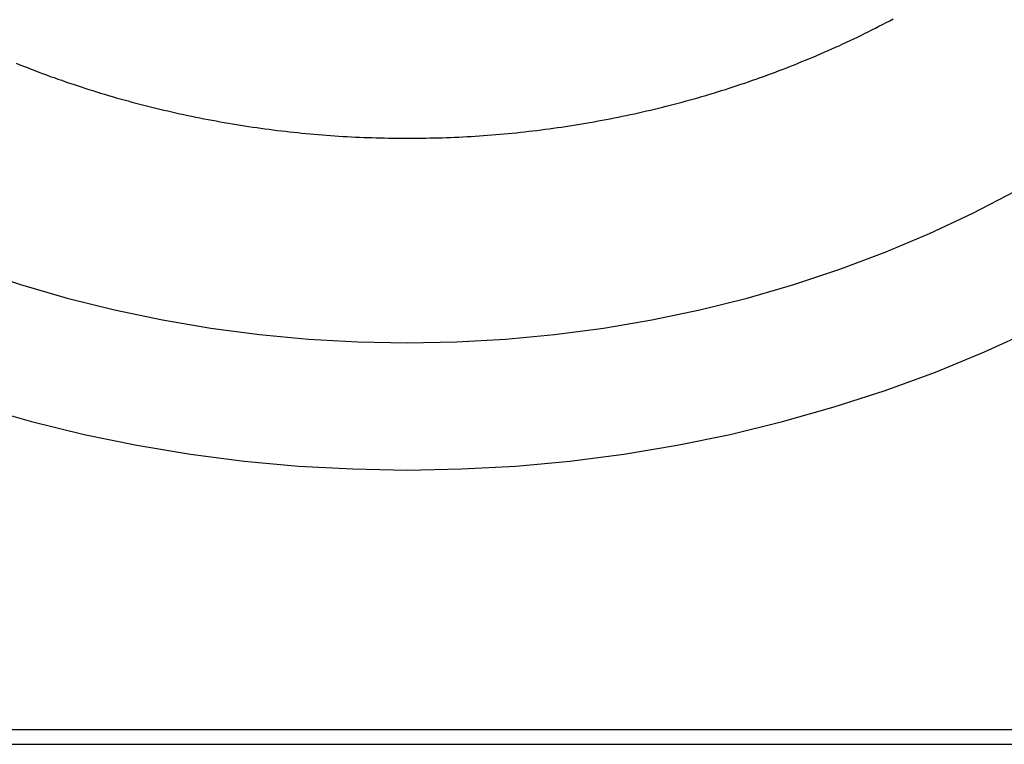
# Model space of a CAD drawing. Extents: x 1107 to 4046, y 937 to 3355.
# Tile 581 of 656: x 2197.18 to 2205.57, y 2682.48 to 2688.65. Entities that reach past the tile are written whole.
import ezdxf

# ---------------------------------------------------------------- set-up
doc = ezdxf.new("R2010")
doc.units = 0
doc.layers.add('KF_VIDA_L___C_REAR', color=7, linetype='CONTINUOUS')

# ---------------------------------------------------------------- blocks, each defined once
blk = doc.blocks.new('KF_VIDA_L___C_REAR')
at = {"layer": 'KF_VIDA_L___C_REAR'}
for p, q in [((-46.917343, 993.38744), (42.917343, 993.38744)), ((-46.917343, 993.26244), (42.917343, 993.26244))]:
    blk.add_line(p, q, dxfattribs=at)
for points in [[(9.86094, 996.135, 0), (10.3016, 996.01, 0), (10.7479, 995.901, 0), (11.199, 995.809, 0), (11.6543, 995.733, 0), (12.1129, 995.674, 0), (12.5739, 995.632, 0), (13.0365, 995.607, 0), (13.5, 995.598, 0), (13.9635, 995.607, 0), (14.4261, 995.632, 0), (14.8871, 995.674, 0), (15.3457, 995.733, 0), (15.801, 995.809, 0), (16.2521, 995.901, 0), (16.6984, 996.01, 0), (17.1391, 996.135, 0), (17.5732, 996.275, 0), (18.0001, 996.432, 0), (18.419, 996.604, 0), (18.8292, 996.791, 0)], [(9.81353, 997.308, 0), (10.2057, 997.177, 0), (10.604, 997.062, 0), (11.0076, 996.961, 0), (11.4159, 996.876, 0), (11.8281, 996.806, 0), (12.2433, 996.751, 0), (12.6609, 996.712, 0), (13.0801, 996.689, 0), (13.5, 996.681, 0), (13.9199, 996.689, 0), (14.3391, 996.712, 0), (14.7567, 996.751, 0), (15.1719, 996.806, 0), (15.5841, 996.876, 0), (15.9924, 996.961, 0), (16.396, 997.062, 0), (16.7943, 997.177, 0), (17.1865, 997.308, 0), (17.5718, 997.452, 0), (17.9496, 997.611, 0), (18.3191, 997.784, 0), (18.6797, 997.971, 0)], [(10.1688, 999.062, 0), (10.2009, 999.049, 0), (10.233, 999.036, 0), (10.2653, 999.024, 0), (10.2975, 999.011, 0), (10.3299, 998.999, 0), (10.3623, 998.986, 0), (10.3947, 998.974, 0), (10.4273, 998.962, 0), (10.4598, 998.95, 0), (10.4925, 998.939, 0), (10.5252, 998.927, 0), (10.5579, 998.916, 0), (10.5907, 998.904, 0), (10.6236, 998.893, 0), (10.6565, 998.882, 0), (10.6895, 998.871, 0), (10.7225, 998.86, 0), (10.7556, 998.849, 0), (10.7888, 998.839, 0), (10.8219, 998.828, 0), (10.8552, 998.818, 0), (10.8885, 998.808, 0), (10.9218, 998.798, 0), (10.9552, 998.788, 0), (10.9887, 998.778, 0), (11.0221, 998.768, 0), (11.0557, 998.759, 0), (11.0893, 998.749, 0), (11.1229, 998.74, 0), (11.1566, 998.731, 0), (11.1903, 998.722, 0), (11.2241, 998.713, 0), (11.2579, 998.704, 0), (11.2917, 998.696, 0), (11.3256, 998.687, 0), (11.3596, 998.679, 0), (11.3935, 998.671, 0), (11.4276, 998.663, 0), (11.4616, 998.655, 0), (11.4957, 998.647, 0), (11.5299, 998.639, 0), (11.564, 998.632, 0), (11.5982, 998.624, 0), (11.6325, 998.617, 0), (11.6668, 998.61, 0), (11.7011, 998.603, 0), (11.7355, 998.596, 0), (11.7698, 998.589, 0), (11.8043, 998.582, 0), (11.8387, 998.576, 0), (11.8732, 998.57, 0), (11.9077, 998.563, 0), (11.9423, 998.557, 0), (11.9768, 998.551, 0), (12.0115, 998.545, 0), (12.0461, 998.54, 0), (12.0807, 998.534, 0), (12.1154, 998.529, 0), (12.1502, 998.524, 0), (12.1849, 998.518, 0), (12.2197, 998.513, 0), (12.2545, 998.508, 0), (12.2893, 998.504, 0), (12.3241, 998.499, 0), (12.359, 998.495, 0), (12.3939, 998.49, 0), (12.4288, 998.486, 0), (12.4637, 998.482, 0), (12.4986, 998.478, 0), (12.5336, 998.474, 0), (12.5686, 998.471, 0), (12.6036, 998.467, 0), (12.6386, 998.464, 0), (12.6736, 998.46, 0), (12.7087, 998.457, 0), (12.7437, 998.454, 0), (12.7788, 998.451, 0), (12.8139, 998.449, 0), (12.849, 998.446, 0), (12.8841, 998.444, 0), (12.9193, 998.441, 0), (12.9544, 998.439, 0), (12.9896, 998.437, 0), (13.0247, 998.435, 0), (13.0599, 998.433, 0), (13.0951, 998.432, 0), (13.1302, 998.43, 0), (13.1654, 998.429, 0), (13.2006, 998.428, 0), (13.2358, 998.426, 0), (13.2711, 998.425, 0), (13.3063, 998.425, 0), (13.3415, 998.424, 0), (13.3767, 998.423, 0), (13.4119, 998.423, 0), (13.4472, 998.423, 0), (13.4824, 998.423, 0), (13.5176, 998.423, 0), (13.5528, 998.423, 0), (13.5881, 998.423, 0), (13.6233, 998.423, 0), (13.6585, 998.424, 0), (13.6937, 998.425, 0), (13.729, 998.425, 0), (13.7642, 998.426, 0), (13.7994, 998.427, 0), (13.8346, 998.429, 0), (13.8698, 998.43, 0), (13.9049, 998.432, 0), (13.9401, 998.433, 0), (13.9753, 998.435, 0), (14.0105, 998.437, 0), (14.0456, 998.439, 0), (14.0807, 998.441, 0), (14.1159, 998.443, 0), (14.151, 998.446, 0), (14.1861, 998.449, 0), (14.2212, 998.451, 0), (14.2563, 998.454, 0), (14.2913, 998.457, 0), (14.3264, 998.46, 0), (14.3614, 998.464, 0), (14.3964, 998.467, 0), (14.4314, 998.47, 0), (14.4664, 998.474, 0), (14.5014, 998.478, 0), (14.5363, 998.482, 0), (14.5712, 998.486, 0), (14.6061, 998.49, 0), (14.641, 998.495, 0), (14.6759, 998.499, 0), (14.7107, 998.504, 0), (14.7455, 998.508, 0), (14.7803, 998.513, 0), (14.8151, 998.518, 0), (14.8498, 998.524, 0), (14.8846, 998.529, 0), (14.9192, 998.534, 0), (14.9539, 998.54, 0), (14.9885, 998.546, 0), (15.0231, 998.551, 0), (15.0577, 998.557, 0), (15.0923, 998.563, 0), (15.1268, 998.57, 0), (15.1613, 998.576, 0), (15.1957, 998.582, 0), (15.2301, 998.589, 0), (15.2645, 998.596, 0), (15.2989, 998.603, 0), (15.3332, 998.61, 0), (15.3675, 998.617, 0), (15.4017, 998.624, 0), (15.436, 998.632, 0), (15.4701, 998.639, 0), (15.5043, 998.647, 0), (15.5384, 998.655, 0), (15.5724, 998.663, 0), (15.6064, 998.671, 0), (15.6404, 998.679, 0), (15.6744, 998.687, 0), (15.7083, 998.696, 0), (15.7421, 998.704, 0), (15.7759, 998.713, 0), (15.8097, 998.722, 0), (15.8434, 998.731, 0), (15.8771, 998.74, 0), (15.9107, 998.75, 0), (15.9443, 998.759, 0), (15.9779, 998.768, 0), (16.0114, 998.778, 0), (16.0448, 998.788, 0), (16.0782, 998.798, 0), (16.1115, 998.808, 0), (16.1448, 998.818, 0), (16.1781, 998.828, 0), (16.2113, 998.839, 0), (16.2444, 998.849, 0), (16.2775, 998.86, 0), (16.3105, 998.871, 0), (16.3435, 998.882, 0), (16.3764, 998.893, 0), (16.4093, 998.904, 0), (16.4421, 998.916, 0), (16.4749, 998.927, 0), (16.5076, 998.939, 0), (16.5402, 998.95, 0), (16.5728, 998.962, 0), (16.6053, 998.974, 0), (16.6378, 998.986, 0), (16.6702, 998.999, 0), (16.7025, 999.011, 0), (16.7348, 999.023, 0), (16.767, 999.036, 0), (16.7991, 999.049, 0), (16.8312, 999.062, 0), (16.8633, 999.075, 0), (16.8952, 999.088, 0), (16.9271, 999.101, 0), (16.9589, 999.114, 0), (16.9907, 999.128, 0), (17.0224, 999.142, 0), (17.054, 999.155, 0), (17.0856, 999.169, 0), (17.1171, 999.183, 0), (17.1485, 999.197, 0), (17.1799, 999.211, 0), (17.2111, 999.226, 0), (17.2423, 999.24, 0), (17.2735, 999.255, 0), (17.3045, 999.27, 0), (17.3355, 999.284, 0), (17.3664, 999.299, 0), (17.3973, 999.314, 0), (17.4281, 999.33, 0), (17.4587, 999.345, 0), (17.4894, 999.36, 0), (17.5199, 999.376, 0), (17.5504, 999.392, 0), (17.5807, 999.407, 0), (17.6111, 999.423, 0), (17.6413, 999.439, 0)]]:
    blk.add_polyline3d(points, dxfattribs=at)

msp = doc.modelspace()

# ---------------------------------------------------------------- block references
at = {"layer": 'KF_VIDA_L___C_REAR'}
msp.add_blockref('KF_VIDA_L___C_REAR', (2186.9791, 1689.2132), dxfattribs=at)

doc.saveas('drawing.dxf')
